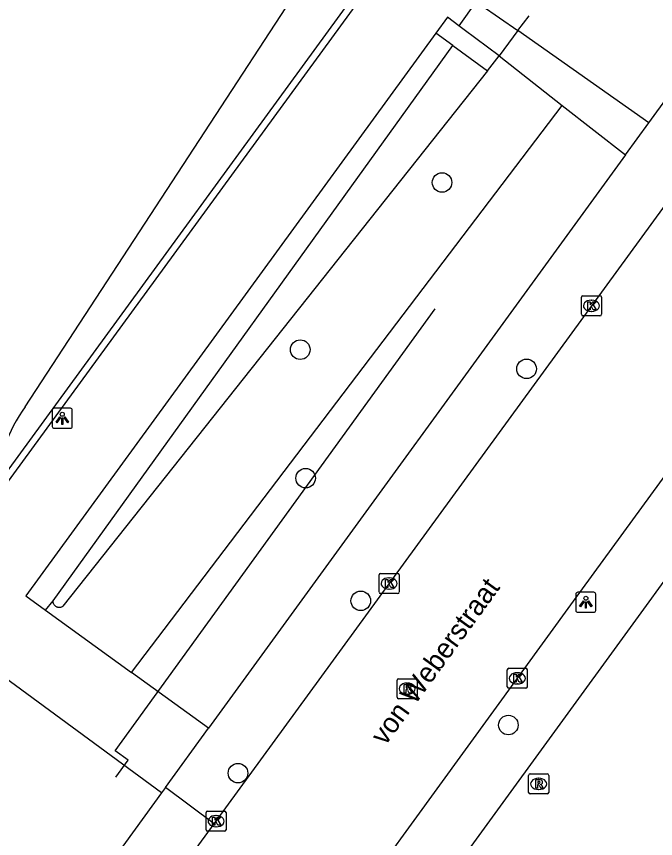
# Model space of a CAD drawing. Extents: x 159040 to 160094, y 381214 to 382518.
# Drawn here: x 159813.31 to 159845.22, y 382279.01 to 382320.06 of the extents above; entities that cross this region are included whole.
import ezdxf

# ---------------------------------------------------------------- set-up
doc = ezdxf.new("R2010")
doc.units = 0
for name, color, linetype in [('IMGEO_Boom', 7, 'Continuous'), ('IMGEO_Groenvoorziening', 7, 'Continuous'), ('IMGEO_Hek', 7, 'Continuous'), ('IMGEO_Kolk', 7, 'Continuous'), ('IMGEO_Lichtpunt', 7, 'Continuous'), ('IMGEO_Openbare_ruimte_label', 7, 'Continuous'), ('IMGEO_Rijbaan_lokaal_gesloten', 7, 'Continuous'), ('IMGEO_Rioolput', 7, 'Continuous'), ('IMGEO_Voetpad_open', 7, 'Continuous')]:
    doc.layers.add(name, color=color, linetype=linetype)

msp = doc.modelspace()

# ---------------------------------------------------------------- linework, layer by layer
at = {"layer": 'IMGEO_Boom'}
for centre in [(159834.562, 382311.772), (159827.481, 382303.426), (159838.783, 382302.467), (159827.75, 382297.01), (159830.502, 382290.884), (159837.875, 382284.682), (159824.373, 382282.28)]:
    msp.add_circle(centre, 0.489, dxfattribs=at)
at = {"layer": 'IMGEO_Groenvoorziening'}
for points in [[(159813.753, 382300.574), (159836.299, 382335.103)], [(159832.501, 382324.337), (159812.205, 382296.5)], [(159815.143, 382290.891), (159835.096, 382318.615)], [(159836.827, 382317.353), (159815.633, 382290.612), (159815.611, 382290.597), (159815.588, 382290.584), (159815.564, 382290.572), (159815.539, 382290.563), (159815.514, 382290.556), (159815.488, 382290.552), (159815.461, 382290.549), (159815.435, 382290.549), (159815.408, 382290.552), (159815.382, 382290.556), (159815.356, 382290.563), (159815.331, 382290.572), (159815.307, 382290.583), (159815.284, 382290.596), (159815.262, 382290.611), (159815.242, 382290.628), (159815.223, 382290.647), (159815.206, 382290.667), (159815.19, 382290.688), (159815.177, 382290.711), (159815.165, 382290.735), (159815.156, 382290.76), (159815.149, 382290.786), (159815.144, 382290.812), (159815.141, 382290.838), (159815.141, 382290.865), (159815.143, 382290.891)], [(159819.059, 382287.303), (159840.567, 382315.622)], [(159814.766, 382290.416), (159815.143, 382290.891)]]:
    msp.add_lwpolyline(points, dxfattribs=at)
msp.add_arc((159820.61, 382295.637), 8.45, 144.2497, 174.1397, dxfattribs=at)
at = {"layer": 'IMGEO_Hek'}
for points in [[(159818.269, 382282.072), (159818.895, 382282.929), (159818.239, 382283.398), (159834.22, 382305.456)], [(159843.971, 382289.56), (159846.318, 382292.787)], [(159826.149, 382265.058), (159843.971, 382289.56)]]:
    msp.add_lwpolyline(points, dxfattribs=at)
at = {"layer": 'IMGEO_Kolk'}
for p, q in [((159841.52, 382305.191), (159841.52, 382306.043)), ((159841.595, 382306.117), (159842.447, 382306.117)), ((159842.008, 382305.897), (159842.033, 382305.897)), ((159842.521, 382306.043), (159842.521, 382305.191)), ((159842.447, 382305.117), (159841.595, 382305.117)), ((159842.031, 382305.337), (159842.006, 382305.337)), ((159831.417, 382291.325), (159831.417, 382292.177)), ((159831.492, 382292.251), (159832.344, 382292.251)), ((159831.905, 382292.031), (159831.93, 382292.031)), ((159832.418, 382292.177), (159832.418, 382291.325)), ((159832.344, 382291.251), (159831.492, 382291.251)), ((159831.928, 382291.471), (159831.903, 382291.471)), ((159837.819, 382286.59), (159837.819, 382287.442)), ((159837.894, 382287.516), (159838.746, 382287.516)), ((159838.82, 382287.442), (159838.82, 382286.59)), ((159838.307, 382287.296), (159838.332, 382287.296)), ((159838.33, 382286.736), (159838.305, 382286.736)), ((159838.746, 382286.516), (159837.894, 382286.516)), ((159822.778, 382279.456), (159822.778, 382280.308)), ((159822.853, 382280.382), (159823.705, 382280.382)), ((159823.266, 382280.162), (159823.291, 382280.162)), ((159823.779, 382280.308), (159823.779, 382279.456)), ((159823.289, 382279.602), (159823.264, 382279.602)), ((159823.705, 382279.382), (159822.853, 382279.382))]:
    msp.add_line(p, q, dxfattribs=at)
for points in [[(159841.52, 382305.191), (159841.52, 382306.043)], [(159841.595, 382306.117), (159842.447, 382306.117)], [(159842.521, 382306.043), (159842.521, 382305.191)], [(159841.841, 382305.817), (159841.964, 382305.817), (159841.964, 382305.666), (159842.094, 382305.817), (159842.258, 382305.817), (159842.112, 382305.666), (159842.265, 382305.417), (159842.113, 382305.417), (159842.028, 382305.581), (159841.964, 382305.514), (159841.964, 382305.417), (159841.841, 382305.417), (159841.841, 382305.817)], [(159842.447, 382305.117), (159841.595, 382305.117)], [(159831.417, 382291.325), (159831.417, 382292.177)], [(159831.492, 382292.251), (159832.344, 382292.251)], [(159831.738, 382291.951), (159831.861, 382291.951), (159831.861, 382291.8), (159831.991, 382291.951), (159832.155, 382291.951), (159832.009, 382291.8), (159832.162, 382291.551), (159832.01, 382291.551), (159831.925, 382291.715), (159831.861, 382291.648), (159831.861, 382291.551), (159831.738, 382291.551), (159831.738, 382291.951)], [(159832.418, 382292.177), (159832.418, 382291.325)], [(159832.344, 382291.251), (159831.492, 382291.251)], [(159837.819, 382286.59), (159837.819, 382287.442)], [(159837.894, 382287.516), (159838.746, 382287.516)], [(159838.82, 382287.442), (159838.82, 382286.59)], [(159838.14, 382287.216), (159838.263, 382287.216), (159838.263, 382287.065), (159838.393, 382287.216), (159838.557, 382287.216), (159838.411, 382287.065), (159838.564, 382286.816), (159838.412, 382286.816), (159838.327, 382286.98), (159838.263, 382286.913), (159838.263, 382286.816), (159838.14, 382286.816), (159838.14, 382287.216)], [(159838.746, 382286.516), (159837.894, 382286.516)], [(159822.778, 382279.456), (159822.778, 382280.308)], [(159822.853, 382280.382), (159823.705, 382280.382)], [(159823.099, 382280.082), (159823.222, 382280.082), (159823.222, 382279.931), (159823.352, 382280.082), (159823.516, 382280.082), (159823.37, 382279.931), (159823.523, 382279.682), (159823.371, 382279.682), (159823.286, 382279.846), (159823.222, 382279.779), (159823.222, 382279.682), (159823.099, 382279.682), (159823.099, 382280.082)], [(159823.779, 382280.308), (159823.779, 382279.456)], [(159823.705, 382279.382), (159822.853, 382279.382)]]:
    msp.add_lwpolyline(points, dxfattribs=at)
for centre, start, end in [((159841.597, 382306.041), 91.552, 178.448), ((159841.597, 382306.041), 91.552, 178.448), ((159842.445, 382306.041), 1.552, 88.448), ((159842.445, 382306.041), 1.552, 88.448), ((159841.597, 382305.193), 181.552, 268.448), ((159841.597, 382305.193), 181.552, 268.448), ((159842.445, 382305.193), 271.552, 358.448), ((159842.445, 382305.193), 271.552, 358.448), ((159831.494, 382292.175), 91.552, 178.448), ((159831.494, 382292.175), 91.552, 178.448), ((159832.342, 382292.175), 1.552, 88.448), ((159832.342, 382292.175), 1.552, 88.448), ((159831.494, 382291.327), 181.552, 268.448), ((159831.494, 382291.327), 181.552, 268.448), ((159832.342, 382291.327), 271.552, 358.448), ((159832.342, 382291.327), 271.552, 358.448), ((159837.896, 382287.44), 91.552, 178.448), ((159837.896, 382287.44), 91.552, 178.448), ((159838.744, 382287.44), 1.552, 88.448), ((159838.744, 382287.44), 1.552, 88.448), ((159837.896, 382286.592), 181.552, 268.448), ((159837.896, 382286.592), 181.552, 268.448), ((159838.744, 382286.592), 271.552, 358.448), ((159838.744, 382286.592), 271.552, 358.448), ((159822.855, 382280.306), 91.552, 178.448), ((159822.855, 382280.306), 91.552, 178.448), ((159823.703, 382280.306), 1.552, 88.448), ((159823.703, 382280.306), 1.552, 88.448), ((159822.855, 382279.458), 181.552, 268.448), ((159822.855, 382279.458), 181.552, 268.448), ((159823.703, 382279.458), 271.552, 358.448), ((159823.703, 382279.458), 271.552, 358.448)]:
    msp.add_arc(centre, 0.0765, start, end, dxfattribs=at)
for centre, major_axis, ratio, start_param, end_param in [((159842.007, 382305.617), (-0.387, 0.002), 0.722429, 4.712389, 7.853982), ((159842.032, 382305.617), (-0.39, 0.002), 0.717154, 1.570796, 4.712389), ((159831.904, 382291.751), (-0.387, 0.002), 0.722429, 4.712389, 7.853982), ((159831.929, 382291.751), (-0.39, 0.002), 0.717154, 1.570796, 4.712389), ((159838.306, 382287.016), (-0.387, 0.002), 0.722429, 4.712389, 7.853982), ((159838.331, 382287.016), (-0.39, 0.002), 0.717154, 1.570796, 4.712389), ((159823.265, 382279.882), (-0.387, 0.002), 0.722429, 4.712389, 7.853982), ((159823.29, 382279.882), (-0.39, 0.002), 0.717154, 1.570796, 4.712389)]:
    msp.add_ellipse(centre, major_axis=major_axis, ratio=ratio, start_param=start_param, end_param=end_param, dxfattribs=at)
at = {"layer": 'IMGEO_Lichtpunt'}
for p, q in [((159815.101, 382300.402), (159815.101, 382299.595)), ((159815.101, 382300.402), (159815.101, 382299.595)), ((159816.003, 382300.497), (159815.195, 382300.497)), ((159816.003, 382300.497), (159815.195, 382300.497)), ((159816.097, 382299.595), (159816.097, 382300.402)), ((159816.097, 382299.595), (159816.097, 382300.402)), ((159815.195, 382299.501), (159816.003, 382299.501)), ((159815.195, 382299.501), (159816.003, 382299.501)), ((159841.243, 382291.216), (159841.243, 382290.409)), ((159841.243, 382291.216), (159841.243, 382290.409)), ((159842.145, 382291.311), (159841.337, 382291.311)), ((159842.145, 382291.311), (159841.337, 382291.311)), ((159842.239, 382290.409), (159842.239, 382291.216)), ((159842.239, 382290.409), (159842.239, 382291.216)), ((159841.337, 382290.315), (159842.145, 382290.315)), ((159841.337, 382290.315), (159842.145, 382290.315))]:
    msp.add_line(p, q, dxfattribs=at)
for points in [[(159815.475, 382300.066), (159815.514, 382300.038), (159815.326, 382299.776), (159815.288, 382299.803), (159815.475, 382300.066)], [(159815.577, 382300.018), (159815.624, 382300.018), (159815.624, 382299.696), (159815.577, 382299.696), (159815.577, 382300.018)], [(159815.687, 382300.038), (159815.725, 382300.065), (159815.912, 382299.803), (159815.873, 382299.775), (159815.687, 382300.038)], [(159841.617, 382290.88), (159841.656, 382290.852), (159841.468, 382290.59), (159841.43, 382290.617), (159841.617, 382290.88)], [(159841.719, 382290.832), (159841.766, 382290.832), (159841.766, 382290.51), (159841.719, 382290.51), (159841.719, 382290.832)], [(159841.829, 382290.852), (159841.867, 382290.879), (159842.054, 382290.617), (159842.015, 382290.589), (159841.829, 382290.852)]]:
    msp.add_lwpolyline(points, dxfattribs=at)
for centre in [(159815.6, 382300.2), (159841.742, 382291.014)]:
    msp.add_circle(centre, 0.0994, dxfattribs=at)
for centre, start, end in [((159815.195, 382300.402), 90, 180), ((159815.195, 382300.402), 90, 180), ((159816.003, 382300.402), 0, 90), ((159816.003, 382300.402), 0, 90), ((159815.195, 382299.595), 180, 270), ((159815.195, 382299.595), 180, 270), ((159816.003, 382299.595), 270, 0), ((159816.003, 382299.595), 270, 360), ((159841.337, 382291.216), 90, 180), ((159841.337, 382291.216), 90, 180), ((159842.145, 382291.216), 0, 90), ((159842.145, 382291.216), 0, 90), ((159841.337, 382290.409), 180, 270), ((159841.337, 382290.409), 180, 270), ((159842.145, 382290.409), 270, 0), ((159842.145, 382290.409), 270, 360)]:
    msp.add_arc(centre, 0.0946, start, end, dxfattribs=at)
at = {"layer": 'IMGEO_Rijbaan_lokaal_gesloten'}
for points in [[(159823.176, 382279.742), (159848.63, 382314.655), (159852.06, 382319.396), (159853.124, 382320.843), (159853.785, 382321.763)], [(159859.302, 382315.815), (159859.188, 382315.634), (159854.945, 382309.828), (159844.526, 382295.541), (159841.112, 382290.859), (159823.652, 382266.831), (159820.705, 382262.776), (159813.432, 382252.767)], [(159818.413, 382273.209), (159823.176, 382279.742)]]:
    msp.add_lwpolyline(points, dxfattribs=at)
at = {"layer": 'IMGEO_Rioolput'}
for p, q in [((159832.392, 382286.996), (159833.244, 382286.996)), ((159832.317, 382286.07), (159832.317, 382286.922)), ((159832.805, 382286.776), (159832.83, 382286.776)), ((159833.318, 382286.922), (159833.318, 382286.07)), ((159832.828, 382286.216), (159832.803, 382286.216)), ((159833.244, 382285.996), (159832.392, 382285.996)), ((159838.885, 382281.318), (159838.885, 382282.17)), ((159838.96, 382282.244), (159839.812, 382282.244)), ((159839.886, 382282.17), (159839.886, 382281.318)), ((159839.373, 382282.024), (159839.398, 382282.024)), ((159839.812, 382281.244), (159838.96, 382281.244)), ((159839.396, 382281.464), (159839.371, 382281.464))]:
    msp.add_line(p, q, dxfattribs=at)
for points in [[(159832.392, 382286.996), (159833.244, 382286.996)], [(159832.317, 382286.07), (159832.317, 382286.922)], [(159832.906, 382286.694), (159832.654, 382286.696), (159832.654, 382286.296)], [(159832.832, 382286.615), (159832.778, 382286.615), (159832.778, 382286.534)], [(159833.318, 382286.922), (159833.318, 382286.07)], [(159832.654, 382286.296), (159832.778, 382286.296), (159832.778, 382286.458), (159832.789, 382286.458)], [(159832.778, 382286.534), (159832.83, 382286.534)], [(159832.836, 382286.429), (159832.907, 382286.296), (159833.047, 382286.296), (159832.982, 382286.422)], [(159833.244, 382285.996), (159832.392, 382285.996)], [(159838.885, 382281.318), (159838.885, 382282.17)], [(159838.96, 382282.244), (159839.812, 382282.244)], [(159839.886, 382282.17), (159839.886, 382281.318)], [(159839.474, 382281.942), (159839.222, 382281.944), (159839.222, 382281.544)], [(159839.222, 382281.544), (159839.346, 382281.544), (159839.346, 382281.706), (159839.357, 382281.706)], [(159839.4, 382281.863), (159839.346, 382281.863), (159839.346, 382281.782)], [(159839.346, 382281.782), (159839.398, 382281.782)], [(159839.404, 382281.677), (159839.475, 382281.544), (159839.615, 382281.544), (159839.55, 382281.67)], [(159839.812, 382281.244), (159838.96, 382281.244)]]:
    msp.add_lwpolyline(points, dxfattribs=at)
for centre, radius, start, end in [((159832.394, 382286.92), 0.0765, 91.552, 178.448), ((159832.394, 382286.92), 0.0765, 91.552, 178.448), ((159833.242, 382286.92), 0.0765, 1.552, 88.448), ((159833.242, 382286.92), 0.0765, 1.552, 88.448), ((159832.838, 382286.519), 0.0964, 77.0061, 93.1865), ((159832.852, 382286.576), 0.0378, 276.6634, 79.6772), ((159832.905, 382286.584), 0.109, 350.3612, 89.416), ((159832.788, 382286.405), 0.0533, 26.0293, 88.6989), ((159832.814, 382286.723), 0.19, 274.7715, 282.9687), ((159832.903, 382286.584), 0.112, 277.5842, 350.9817), ((159832.887, 382286.369), 0.108, 29.5134, 73.7905), ((159832.394, 382286.072), 0.0765, 181.552, 268.448), ((159832.394, 382286.072), 0.0765, 181.552, 268.448), ((159833.242, 382286.072), 0.0765, 271.552, 358.448), ((159833.242, 382286.072), 0.0765, 271.552, 358.448), ((159838.962, 382282.168), 0.0765, 91.552, 178.448), ((159838.962, 382282.168), 0.0765, 91.552, 178.448), ((159839.81, 382282.168), 0.0765, 1.552, 88.448), ((159839.81, 382282.168), 0.0765, 1.552, 88.448), ((159839.356, 382281.653), 0.0533, 26.0293, 88.6989), ((159839.382, 382281.971), 0.19, 274.7715, 282.9687), ((159839.406, 382281.767), 0.0964, 77.0061, 93.1865), ((159839.42, 382281.824), 0.0378, 276.6634, 79.6772), ((159839.473, 382281.832), 0.109, 350.3612, 89.416), ((159839.471, 382281.832), 0.112, 277.5842, 350.9817), ((159839.455, 382281.617), 0.108, 29.5134, 73.7905), ((159838.962, 382281.32), 0.0765, 181.552, 268.448), ((159838.962, 382281.32), 0.0765, 181.552, 268.448), ((159839.81, 382281.32), 0.0765, 271.552, 358.448), ((159839.81, 382281.32), 0.0765, 271.552, 358.448)]:
    msp.add_arc(centre, radius, start, end, dxfattribs=at)
for centre, major_axis, ratio, start_param, end_param in [((159832.804, 382286.496), (-0.387, 0.002), 0.722429, 4.712389, 7.853982), ((159832.829, 382286.496), (-0.39, 0.002), 0.717154, 1.570796, 4.712389), ((159839.372, 382281.744), (-0.387, 0.002), 0.722429, 4.712389, 7.853982), ((159839.397, 382281.744), (-0.39, 0.002), 0.717154, 1.570796, 4.712389)]:
    msp.add_ellipse(centre, major_axis=major_axis, ratio=ratio, start_param=start_param, end_param=end_param, dxfattribs=at)
at = {"layer": 'IMGEO_Voetpad_open'}
for points in [[(159808.174, 382290.379), (159832.833, 382324.171)], [(159844.882, 382314.749), (159850.377, 382322.305)], [(159836.257, 382320.815), (159835.402, 382319.6)], [(159836.257, 382320.815), (159836.514, 382320.634), (159838.34, 382319.355)], [(159835.402, 382319.6), (159834.836, 382320.036), (159834.25, 382319.232)], [(159838.34, 382319.355), (159838.908, 382320.092)], [(159837.412, 382318.091), (159835.661, 382319.4), (159835.402, 382319.6)], [(159834.25, 382319.232), (159813.772, 382291.136), (159814.766, 382290.416)], [(159835.096, 382318.615), (159834.25, 382319.232)], [(159838.34, 382319.355), (159837.412, 382318.091)], [(159844.882, 382314.749), (159838.34, 382319.355)], [(159835.096, 382318.615), (159836.827, 382317.353)], [(159836.827, 382317.353), (159837.412, 382318.091)], [(159837.412, 382318.091), (159840.567, 382315.622)], [(159815.195, 382250), (159823.166, 382260.958), (159826.149, 382265.058), (159843.971, 382289.56), (159846.318, 382292.787), (159862.948, 382315.648)], [(159840.567, 382315.622), (159843.721, 382313.153)], [(159843.721, 382313.153), (159844.882, 382314.749)], [(159843.721, 382313.153), (159822.899, 382284.518)], [(159814.766, 382290.416), (159819.059, 382287.303)], [(159820.551, 382281.289), (159811.871, 382287.664)], [(159822.899, 382284.518), (159819.059, 382287.303)], [(159820.746, 382281.557), (159822.899, 382284.518)], [(159820.551, 382281.289), (159815.997, 382275.002)], [(159820.746, 382281.557), (159820.551, 382281.289)], [(159823.176, 382279.742), (159820.746, 382281.557)]]:
    msp.add_lwpolyline(points, dxfattribs=at)

# ---------------------------------------------------------------- texts
at = {"layer": 'IMGEO_Openbare_ruimte_label'}
msp.add_text('von Weberstraat', height=1, rotation=53.9895, dxfattribs=at).set_placement((159831.724, 382283.612))

doc.saveas('drawing.dxf')
